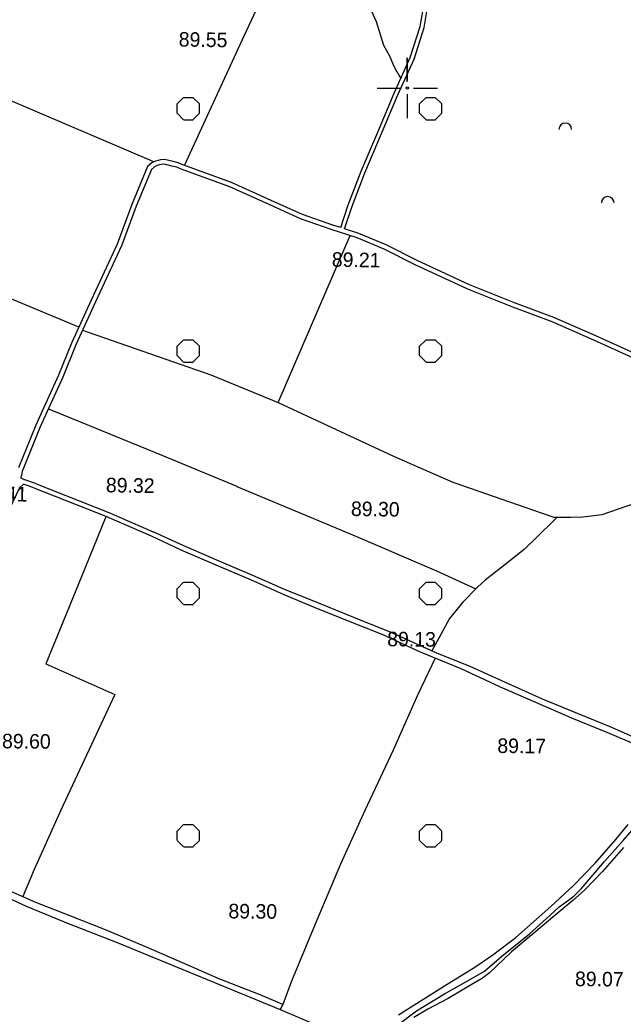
# Model space of a CAD drawing. Extents: x 417995 to 421451, y 4454518 to 4458015.
# Drawn here: x 419340.2 to 419589, y 4455617.9 to 4456028.1 of the extents above; entities that cross this region are included whole.
import ezdxf

# ---------------------------------------------------------------- set-up
doc = ezdxf.new("R2010")
doc.units = 0
for name, color, linetype in [('Hid_Suyol_Toprakustu', 7, 'Continuous'), ('P_Grid', 7, 'Continuous'), ('PAFTALAMA', 7, 'Continuous'), ('S_Meyvalik', 7, 'Continuous'), ('Sinir_itirazli_Mulkiyet', 7, 'Continuous'), ('Sinir_Tel_bir_taraf', 7, 'Continuous'), ('TR_TARIMALANI', 7, 'Continuous'), ('Y_Kot_Noktasi', 7, 'Continuous'), ('Y_Yol_Kotu', 7, 'Continuous'), ('Yol_Toprak_Duz', 7, 'Continuous'), ('Yol_Toprak_Kesik', 7, 'Continuous')]:
    doc.layers.add(name, color=color, linetype=linetype)

msp = doc.modelspace()

# ---------------------------------------------------------------- linework, layer by layer
at = {"layer": 'Hid_Suyol_Toprakustu'}
for points in [[(419588.98, 4455689.48), (419592.76, 4455693.74), (419595.67, 4455697.49), (419598.15, 4455701.46), (419600.16, 4455704.03), (419603.2, 4455707.14), (419606.71, 4455710.22), (419613.11, 4455714.18), (419620.38, 4455718.49), (419624.08, 4455720.99), (419627.05, 4455723.17), (419629.96, 4455725.41), (419635.42, 4455729.79), (419655.37, 4455746.13), (419661.24, 4455751.36), (419667.27, 4455756.41), (419670.83, 4455759.42), (419673.08, 4455761.64), (419680.83, 4455769.76), (419694.48, 4455787.78)], [(419495.99, 4455613.32), (419503.73, 4455619.29), (419515.32, 4455626.27), (419526.39, 4455632.49), (419531.79, 4455635.65), (419539.04, 4455641.75), (419550.4, 4455651.08), (419558.75, 4455658.61), (419562.7, 4455662.09), (419566.48, 4455664.88), (419568.71, 4455666.53), (419571.67, 4455669.53), (419581.32, 4455680.88), (419588.98, 4455689.48)]]:
    msp.add_lwpolyline(points, dxfattribs=at)
at = {"layer": 'P_Grid'}
for p, q in [((419500, 4456012.5), (419500, 4456003.12)), ((419487.5, 4456000), (419496.88, 4456000)), ((419500, 4456000), (419500, 4456000)), ((419500, 4455996.88), (419500, 4455987.5)), ((419503.12, 4456000), (419512.5, 4456000))]:
    msp.add_line(p, q, dxfattribs=at)
at = {"layer": 'PAFTALAMA'}
for p, q in [((419500, 4456002.5), (419500, 4456012.5)), ((419487.5, 4456000), (419497.5, 4456000)), ((419500, 4455997.5), (419500, 4455987.5)), ((419502.5, 4456000), (419512.5, 4456000))]:
    msp.add_line(p, q, dxfattribs=at)
msp.add_circle((419500, 4456000), 0.5, dxfattribs=at)
at = {"layer": 'S_Meyvalik'}
for centre in [(419565.17, 4455982.9), (419582.67, 4455952.59)]:
    msp.add_arc(centre, 2.62, 360, 180, dxfattribs=at)
at = {"layer": 'Sinir_itirazli_Mulkiyet'}
for points in [[(419408.03, 4455968.06), (419431.87, 4456019.69), (419456.16, 4456071.99)], [(419483.69, 4456035), (419487.19, 4456027.43), (419488.88, 4456021.68), (419490.22, 4456017.61), (419492.58, 4456013.25), (419494.35, 4456009.28), (419495.71, 4456006.61)], [(419395.4, 4455969.49), (419311.46, 4456005.35)], [(419495.62, 4456006.79), (419497.29, 4456003.9)], [(419364.48, 4455901.34), (419276.68, 4455937.9), (419280.66, 4455944.62)], [(419366.04, 4455900.1), (419418.98, 4455881.62), (419446.69, 4455870.26), (419476.42, 4455939.1)], [(419446.69, 4455870.26), (419494.35, 4455848.08), (419518.75, 4455837.41), (419555.65, 4455824.53), (419557.74, 4455823.9), (419560.43, 4455822.99), (419562.32, 4455822.91), (419567.4, 4455822.93), (419572.37, 4455823.06), (419580.43, 4455824.06), (419601.07, 4455831.16), (419625.82, 4455842.07), (419631.81, 4455848.07), (419647.19, 4455864.01), (419637.72, 4455870.54)], [(419351.91, 4455867.67), (419398.65, 4455848.46), (419429.88, 4455835.57)], [(419429.7, 4455835.65), (419461.95, 4455822.12)], [(419375.66, 4455823.04), (419365.46, 4455798.07), (419350.87, 4455762.41), (419379.33, 4455749.74), (419357.05, 4455702), (419346.06, 4455677.5), (419341.3, 4455666.39)], [(419375.74, 4455823.24), (419375.66, 4455823.04)], [(419461.95, 4455822.12), (419479.06, 4455814.94), (419512.1, 4455800.85), (419528.26, 4455793.37)], [(419559.93, 4455821.07), (419548.15, 4455809.55)], [(419561.83, 4455822.93), (419559.93, 4455821.07)], [(419548.15, 4455809.55), (419538.97, 4455802.28), (419532.06, 4455796.97), (419528.91, 4455794.04), (419522.93, 4455787.91), (419517.44, 4455781.06), (419512.95, 4455772.95), (419510.16, 4455767.72)], [(419511.55, 4455764.81), (419504.3, 4455749.81), (419494.17, 4455726.83), (419482.5, 4455701.88), (419472.47, 4455679.82), (419461.91, 4455655.07), (419452.27, 4455631.51), (419448.58, 4455621.89), (419447.58, 4455619.76), (419469.81, 4455610.25)], [(419496.4, 4455617.61), (419516.37, 4455630.18), (419527.85, 4455637.23), (419535.3, 4455642.29), (419544.73, 4455649.44), (419559.25, 4455662.36), (419568.5, 4455670.94), (419577.44, 4455680.21), (419585.98, 4455689.98), (419591.06, 4455696.17)]]:
    msp.add_lwpolyline(points, dxfattribs=at)
at = {"layer": 'Sinir_Tel_bir_taraf'}
msp.add_lwpolyline([(419589.23, 4455686.66), (419580.46, 4455676.76), (419573.04, 4455668.99), (419568.24, 4455664.81), (419560.84, 4455658.63), (419552.23, 4455651.31), (419542.93, 4455643.6), (419533.89, 4455634.86), (419531.07, 4455632.67), (419523.26, 4455628.14), (419516.78, 4455624.27), (419508.46, 4455620), (419502.72, 4455616.51)], dxfattribs=at)
at = {"layer": 'TR_TARIMALANI'}
for p, q in [((419405, 4455993.42), (419407.71, 4455996.12)), ((419407.75, 4455996.14), (419411.58, 4455996.14)), ((419414.25, 4455993.42), (419411.55, 4455996.12)), ((419505, 4455993.42), (419507.71, 4455996.12)), ((419507.75, 4455996.14), (419511.58, 4455996.14)), ((419514.25, 4455993.42), (419511.54, 4455996.12)), ((419405.04, 4455989.6), (419405.04, 4455993.43)), ((419414.29, 4455989.6), (419414.29, 4455993.43)), ((419505.04, 4455989.6), (419505.04, 4455993.43)), ((419514.29, 4455989.6), (419514.29, 4455993.43)), ((419407.71, 4455986.88), (419405.01, 4455989.58)), ((419411.54, 4455986.88), (419414.25, 4455989.58)), ((419507.71, 4455986.88), (419505, 4455989.58)), ((419511.54, 4455986.88), (419514.25, 4455989.58)), ((419407.75, 4455986.89), (419411.58, 4455986.89)), ((419507.75, 4455986.89), (419511.58, 4455986.89)), ((419405, 4455893.42), (419407.71, 4455896.12)), ((419407.75, 4455896.14), (419411.58, 4455896.14)), ((419414.25, 4455893.42), (419411.55, 4455896.12)), ((419505, 4455893.42), (419507.71, 4455896.12)), ((419507.75, 4455896.14), (419511.58, 4455896.14)), ((419514.25, 4455893.42), (419511.54, 4455896.12)), ((419407.71, 4455886.88), (419405.01, 4455889.58)), ((419405.04, 4455889.6), (419405.04, 4455893.43)), ((419411.54, 4455886.88), (419414.25, 4455889.58)), ((419414.29, 4455889.6), (419414.29, 4455893.43)), ((419507.71, 4455886.88), (419505, 4455889.58)), ((419505.04, 4455889.6), (419505.04, 4455893.43)), ((419511.54, 4455886.88), (419514.25, 4455889.58)), ((419514.29, 4455889.6), (419514.29, 4455893.43)), ((419407.75, 4455886.89), (419411.58, 4455886.89)), ((419507.75, 4455886.89), (419511.58, 4455886.89)), ((419405, 4455793.42), (419407.71, 4455796.13)), ((419407.75, 4455796.14), (419411.58, 4455796.14)), ((419414.25, 4455793.42), (419411.55, 4455796.13)), ((419505, 4455793.42), (419507.71, 4455796.13)), ((419507.75, 4455796.14), (419511.58, 4455796.14)), ((419514.25, 4455793.42), (419511.54, 4455796.13)), ((419405.04, 4455789.6), (419405.04, 4455793.43)), ((419414.29, 4455789.6), (419414.29, 4455793.43)), ((419505.04, 4455789.6), (419505.04, 4455793.43)), ((419514.29, 4455789.6), (419514.29, 4455793.43)), ((419407.71, 4455786.88), (419405.01, 4455789.59)), ((419407.75, 4455786.89), (419411.58, 4455786.89)), ((419411.54, 4455786.88), (419414.25, 4455789.59)), ((419507.71, 4455786.88), (419505, 4455789.59)), ((419507.75, 4455786.89), (419511.58, 4455786.89)), ((419511.54, 4455786.88), (419514.25, 4455789.59)), ((419405, 4455693.42), (419407.71, 4455696.13)), ((419405.04, 4455689.6), (419405.04, 4455693.43)), ((419407.75, 4455696.14), (419411.58, 4455696.14)), ((419414.25, 4455693.42), (419411.55, 4455696.13)), ((419414.29, 4455689.6), (419414.29, 4455693.43)), ((419505, 4455693.42), (419507.71, 4455696.13)), ((419505.04, 4455689.6), (419505.04, 4455693.43)), ((419507.75, 4455696.14), (419511.58, 4455696.14)), ((419514.25, 4455693.42), (419511.54, 4455696.13)), ((419514.29, 4455689.6), (419514.29, 4455693.43)), ((419407.71, 4455686.88), (419405.01, 4455689.59)), ((419411.54, 4455686.88), (419414.25, 4455689.59)), ((419507.71, 4455686.88), (419505, 4455689.59)), ((419511.54, 4455686.88), (419514.25, 4455689.59)), ((419407.75, 4455686.89), (419411.58, 4455686.89)), ((419507.75, 4455686.89), (419511.58, 4455686.89))]:
    msp.add_line(p, q, dxfattribs=at)
at = {"layer": 'Yol_Toprak_Duz'}
for points in [[(419474.09, 4455941.87), (419477.06, 4455950.84), (419482.45, 4455964.99), (419489.32, 4455981.18), (419496.05, 4455997.14), (419502.78, 4456011.92), (419506.89, 4456024.96), (419509.07, 4456037.52), (419512.12, 4456051.26), (419516.45, 4456071.59), (419522.93, 4456096.07), (419529.52, 4456121.91), (419535.52, 4456148.1), (419536.47, 4456153.12), (419536.72, 4456154.34), (419536.41, 4456155.59)], [(419593.35, 4455888.5), (419576.99, 4455896.01), (419559.73, 4455903.46), (419543.55, 4455909.62), (419524.93, 4455917.06), (419503.17, 4455927.08), (419490.44, 4455933.54), (419479.28, 4455938.18), (419468.61, 4455941.59), (419455.99, 4455945.99), (419443.06, 4455951.89), (419426.75, 4455959.26), (419406.68, 4455966.48), (419404.86, 4455967.33), (419402.9, 4455967.76), (419400.18, 4455968.48), (419399.38, 4455968.57), (419398.45, 4455968.47), (419397.69, 4455968.27), (419396.83, 4455968.05), (419395.73, 4455967.47), (419394.45, 4455966.41), (419388.08, 4455951.24), (419382.02, 4455934.87), (419371.32, 4455911.71), (419363.28, 4455894.01), (419357.85, 4455880.71), (419348.5, 4455860.17), (419341.4, 4455842.52)], [(419340.7, 4455839.27), (419340.71, 4455839.65), (419340.94, 4455840.24), (419341.4, 4455842.52)], [(419345.9, 4455834.99), (419343.21, 4455835.95), (419341.87, 4455836.35), (419341.54, 4455836.36), (419339.95, 4455834.98), (419334.55, 4455823.48)], [(419345.9, 4455834.99), (419376.27, 4455823.03)], [(419376.27, 4455823.03), (419376.86, 4455822.8), (419394.34, 4455815.16)], [(419394.34, 4455815.16), (419406.5, 4455809.4), (419421.96, 4455802.83), (419436.6, 4455796.63), (419449.1, 4455791.03), (419461.62, 4455785.73), (419474.89, 4455780.5), (419489.46, 4455774.71), (419505.33, 4455767.4), (419522.06, 4455760.45), (419538.27, 4455752.91), (419552.91, 4455746.59), (419567.67, 4455740.12), (419582.59, 4455734.03)], [(419582.59, 4455734.03), (419594.22, 4455729.18), (419603.2, 4455725.37), (419611.89, 4455720.7)], [(419244.63, 4455612.57), (419249.14, 4455623.39), (419252.77, 4455632.39), (419257.27, 4455642.88), (419264.63, 4455658.44), (419273.08, 4455677.11), (419277.46, 4455687.18), (419277.84, 4455687.88), (419278.15, 4455688.2), (419278.81, 4455688.39), (419279.9, 4455688.43), (419281.46, 4455688.22), (419283.08, 4455687.69), (419288.97, 4455685.52), (419297.69, 4455682.04), (419310.49, 4455676.75), (419327.25, 4455669.58), (419342.69, 4455662.42), (419360.53, 4455655.08), (419380.23, 4455647.48), (419447.58, 4455619.76)]]:
    msp.add_lwpolyline(points, dxfattribs=at)
at = {"layer": 'Yol_Toprak_Kesik'}
for points in [[(419472.5, 4455942.38), (419475.48, 4455951.4), (419480.9, 4455965.62), (419487.78, 4455981.84), (419494.52, 4455997.81), (419501.21, 4456012.52), (419505.26, 4456025.36), (419507.43, 4456037.85), (419510.49, 4456051.62), (419514.82, 4456071.98), (419521.31, 4456096.49), (419527.89, 4456122.3), (419533.88, 4456148.44), (419534.83, 4456153.45), (419535, 4456154.31), (419534.7, 4456155.55), (419534.67, 4456155.59)], [(419472.5, 4455942.38), (419469.23, 4455943.43), (419456.71, 4455947.79), (419443.86, 4455953.65), (419427.48, 4455961.06), (419407.42, 4455968.28), (419405.49, 4455969.18), (419403.36, 4455969.64), (419400.54, 4455970.39), (419399.38, 4455970.52), (419398.1, 4455970.38), (419397.21, 4455970.15), (419396.12, 4455969.87), (419394.65, 4455969.09), (419392.85, 4455967.61), (419386.27, 4455951.95), (419380.23, 4455935.61), (419369.56, 4455912.52), (419361.5, 4455894.78), (419356.07, 4455881.48), (419346.72, 4455860.94), (419339.6, 4455843.25)], [(419594.14, 4455890.26), (419577.78, 4455897.78), (419560.46, 4455905.26), (419544.26, 4455911.42), (419525.7, 4455918.84), (419504.02, 4455928.82), (419491.25, 4455935.3), (419479.95, 4455940.01), (419474.09, 4455941.87)], [(419346.61, 4455836.79), (419341.77, 4455838.44), (419340.7, 4455839.05), (419340.7, 4455839.27)], [(419346.61, 4455836.79), (419377.6, 4455824.59), (419381.29, 4455822.98)], [(419381.29, 4455822.98), (419395.12, 4455816.94)], [(419613.8, 4455722), (419604.91, 4455726.83), (419595.75, 4455731.12), (419584.34, 4455736.14), (419570.22, 4455741.94), (419555.7, 4455747.87), (419540.48, 4455754.71), (419525.87, 4455761.37), (419512.39, 4455766.71), (419493.3, 4455775.4), (419477.91, 4455781.58), (419463.04, 4455787.52), (419449.09, 4455793.19), (419436.23, 4455798.92), (419422.39, 4455804.75), (419407.76, 4455811.17), (419395.12, 4455816.94)], [(419448.58, 4455621.89), (419439.29, 4455625.86), (419422.67, 4455632.32), (419406.03, 4455639.56), (419391.42, 4455645.86), (419375.45, 4455652.67), (419360.54, 4455658.63), (419346.74, 4455664), (419333.88, 4455669.65), (419324.62, 4455673.97), (419315.42, 4455677.99), (419304.72, 4455682.68), (419291.49, 4455687.81), (419281.23, 4455691.4), (419280.57, 4455691.61), (419280.09, 4455691.78), (419279.6, 4455692.12), (419279.2, 4455692.65), (419279.17, 4455693.1)]]:
    msp.add_lwpolyline(points, dxfattribs=at)

# ---------------------------------------------------------------- texts
at = {"layer": 'Y_Kot_Noktasi'}
for s, rotation, p in [('89.55', 359.0723, (419405.66, 4456017.12)), ('89.21', 359.0723, (419468.82, 4455926.27)), ('89.32', 359.0723, (419375.6, 4455833.21)), ('89.30', 359.0723, (419476.7, 4455823.44)), ('89.60', 359.4709, (419332.77, 4455727.57)), ('89.17', 359.4709, (419537.11, 4455725.65)), ('89.30', 359.4709, (419426.17, 4455657.41)), ('89.07', 359.4709, (419569.15, 4455629.45))]:
    msp.add_text(s, height=6, rotation=rotation, dxfattribs=at).set_placement(p)
at = {"layer": 'Y_Yol_Kotu'}
for s, rotation, p in [('89.41', 359.0723, (419323.1, 4455829.69)), ('89.13', 359.4709, (419491.69, 4455769.67))]:
    msp.add_text(s, height=6, rotation=rotation, dxfattribs=at).set_placement(p)

doc.saveas('drawing.dxf')
